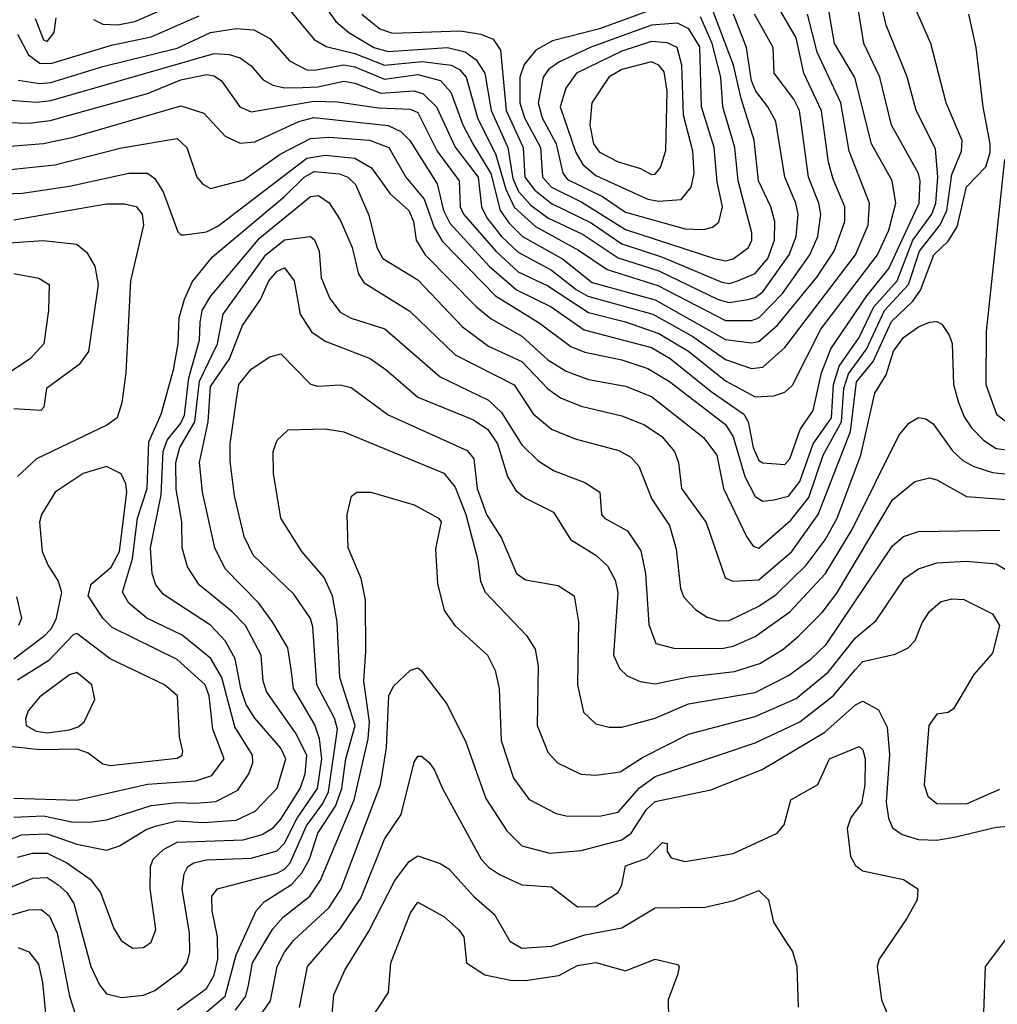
# Model space of a CAD drawing. Extents: x 501367 to 657802, y 482273 to 547541.
# Tile 307 of 656: x 585591 to 588228, y 506953 to 509610. Entities that reach past the tile are written whole.
import ezdxf

# ---------------------------------------------------------------- set-up
doc = ezdxf.new("R2010")
doc.units = 0

msp = doc.modelspace()

# ---------------------------------------------------------------- linework, layer by layer
at = {"layer": '0CON20XD'}
for points in [[(585789.9, 509609.9), (585815, 509597.6), (585855, 509596.2), (585901.5, 509605), (586115, 509698)], [(587625, 508314.3), (587665, 508323.8), (587695, 508363.8), (587731.1, 508465), (587780.4, 508535), (587786.3, 508625), (587801.7, 508675), (587855, 508752.4), (587894.7, 508835.3), (587957.8, 508905), (588000.2, 509015), (588051.1, 509085), (588061.9, 509115), (588067.5, 509185), (588061.2, 509261.2), (588009.4, 509365), (587985.1, 509455.1), (587928, 509595), (587902.5, 509702.5)], [(587505, 508898.3), (587525, 508904.3), (587575, 508925.2), (587608.8, 508965), (587626.8, 509015), (587627.7, 509065), (587617.4, 509105), (587583.6, 509175), (587571.9, 509285), (587536.8, 509396.8), (587516.6, 509486.6), (587450.5, 509660.5)], [(587565, 508737.7), (587585, 508741.4), (587634.7, 508785.3), (587740.9, 508915), (587788, 508985), (587816.5, 509065), (587816.6, 509105), (587785, 509179.5), (587772.7, 509225), (587753.7, 509363.7), (587705.8, 509465), (587685, 509560.4), (587621.2, 509671.2)], [(587575, 508592.2), (587625, 508594.8), (587655, 508604.8), (587675, 508623.4), (587752.1, 508775), (587904.3, 508975), (587935, 509041.5), (587953.8, 509115), (587944, 509175), (587888.5, 509275), (587843.6, 509453.6), (587788.4, 509545), (587770.2, 509655)], [(586315, 509640.6), (586385, 509555.9), (586417, 509537), (586495, 509518.5), (586575, 509487.4), (586676.6, 509496.6), (586755, 509486.8), (586776.7, 509475), (586794.9, 509454.9), (586825.3, 509345), (586875.3, 509245.3), (586902, 509152), (586924.2, 509104.2), (586981.8, 509051.8), (587098.2, 508988.2), (587175.3, 508935.3), (587312.1, 508892.1), (587495, 508798.4), (587565, 508798.1)], [(586423.2, 509633.2), (586443.4, 509605), (586478.4, 509575), (586546.3, 509535), (586585, 509524.3), (586744.9, 509534.9), (586792.6, 509522.6), (586821.8, 509501.8), (586845.1, 509465.1), (586862.2, 509365), (586907.5, 509265), (586921.1, 509181.1), (586936.1, 509146.1), (586969.5, 509109.5), (587015, 509074.9), (587110.3, 509029.8), (587205, 508967.4), (587315, 508932), (587475, 508854.6), (587505, 508846.9)], [(587305, 509640.1), (587155.1, 509584.9), (587027.8, 509552.2), (586982.9, 509527.1), (586951.1, 509488.9), (586939.6, 509455), (586939.4, 509385), (586952.8, 509345), (586995.8, 509265), (587000.6, 509185), (587025, 509157.8), (587106.9, 509116.9), (587225, 509043.8), (587465, 508965.2), (587495, 508959.4)], [(587585, 508184.2), (587670.7, 508259.3), (587719.6, 508320.4), (587758.2, 508435), (587807.9, 508525), (587813.7, 508615), (587826.1, 508653.9), (587875, 508721.1), (587923.5, 508825), (587988.4, 508895), (588017.9, 508985), (588073.7, 509056.3), (588091.6, 509095), (588105, 509191.8), (588131.2, 509255), (588133.4, 509283.4), (588090, 509385), (588048.4, 509545), (588004.7, 509645)], [(587655, 508409.5), (587667.8, 508425), (587696, 508504), (587731.4, 508555), (587753.2, 508656.8), (587778.8, 508721.2), (587875.6, 508864.4), (587935, 508938.8), (588017, 509115), (588020, 509175), (588015.2, 509195), (587942.7, 509325), (587910.8, 509455), (587867.5, 509545), (587852.1, 509645)], [(585575, 507457.8), (585655, 507461.6), (585735.2, 507444.8), (585784.9, 507445.1), (585825, 507451.2), (585945, 507489.4), (586015, 507497.4), (586065, 507495.4), (586119.4, 507500.6), (586178.8, 507531.2), (586208.4, 507575), (586219.8, 507605), (586218.7, 507625), (586171.3, 507701.3), (586136.3, 507835), (586106.5, 507886.5), (586028.8, 507948.8), (585933.3, 507995), (585885.3, 508035), (585868, 508065), (585894.7, 508155), (585908.1, 508265), (585934.2, 508345), (585938.9, 508471.1), (585972.6, 508545), (586005.3, 508665), (586018.4, 508735), (586021.1, 508805), (586035, 508855.5), (586057.1, 508902.9), (586110.3, 508969.7), (586305, 509132.4), (586358.2, 509185), (586385, 509199.9), (586453.6, 509193.6), (586475.9, 509185), (586496.5, 509165), (586532.5, 509082.5), (586554.1, 508995), (586570, 508965), (586665, 508907.5), (586785, 508781.1), (586855, 508729), (586945, 508687), (587015, 508613.4), (587049.6, 508589.6), (587105, 508566.8), (587215, 508540.9), (587276.2, 508516.1), (587323.1, 508485), (587356.8, 508445), (587368.1, 508415), (587375.8, 508345), (587442.6, 508252.6), (587493.7, 508103.7), (587514.6, 508094.6), (587585, 508098.7), (587673.3, 508175), (587745, 508274.3), (587831.6, 508498.4), (587847.7, 508632.3), (587892.9, 508687.1), (587942.6, 508795), (588000, 508850), (588020.5, 508879.5), (588057, 508975), (588095, 509012.3), (588119.4, 509050.6), (588145, 509158.6), (588197.3, 509212.7), (588208.3, 509251.7), (588208.4, 509275), (588189.8, 509375), (588171.1, 509535), (588150.9, 509625)], [(585585, 509571), (585614.5, 509514.5), (585645, 509492.8), (585675, 509491.7), (585838.7, 509541.3), (585945, 509563.5), (586075, 509620)], [(585632.6, 509612.6), (585655, 509555.6), (585665, 509550.4), (585683.3, 509575), (585688.7, 509615)], [(586513.8, 509625), (586561.9, 509585), (586596.3, 509573.7), (586779.4, 509579.4), (586835, 509570.7), (586867.5, 509557.5), (586887.5, 509527.5), (586902.7, 509365), (586949, 509265), (586953.6, 509185), (586980.1, 509150.1), (587025, 509113.4), (587131.9, 509061.9), (587215, 509004.7), (587325, 508969.1), (587485, 508901.4), (587505, 508898.3)], [(587435, 509044), (587459.8, 509050.2), (587476.5, 509063.5), (587486.5, 509105), (587472.2, 509172.2), (587463.7, 509265), (587430, 509375), (587425, 509536.2), (587396.1, 509585), (587365, 509599.9), (587295, 509595.1), (587129.4, 509535), (587045.1, 509494.9), (587017.6, 509475), (587002.5, 509455), (586988.9, 509385), (587000.1, 509345), (587038.3, 509275), (587055.4, 509195.4), (587068.6, 509178.6), (587162.6, 509132.6), (587225, 509090.1), (587385.7, 509045.7), (587435, 509044)], [(587495, 508959.4), (587515, 508964.2), (587556.6, 508995), (587566.1, 509015), (587566, 509035), (587528.7, 509175), (587519.7, 509265), (587487.2, 509375), (587481.9, 509455), (587458.4, 509545), (587427, 509617)], [(587505, 508846.9), (587555, 508854.9), (587575, 508860.3), (587595, 508875.5), (587666.8, 508975), (587685.7, 509025), (587690.6, 509085), (587684.6, 509114.6), (587654.8, 509185), (587630, 509335), (587608.7, 509375), (587576.6, 509416.6), (587564.5, 509445), (587550.9, 509535), (587516, 509625)], [(587565, 508668.8), (587595, 508671.9), (587655, 508724.8), (587845.5, 508975), (587879.4, 509055), (587883, 509115), (587828, 509255), (587806, 509385), (587742.1, 509522.1), (587716.1, 509625)], [(587565, 508798.1), (587585, 508804.8), (587648.8, 508871.2), (587722, 508975), (587743.9, 509025), (587752.1, 509085), (587746.4, 509115), (587718.5, 509185), (587694.6, 509364.6), (587679.3, 509395), (587626.2, 509465), (587623.3, 509535), (587572.8, 509625)], [(585586.4, 509446.4), (585645, 509437.3), (585675, 509440.6), (585815, 509483.8), (586015, 509533.3), (586105.6, 509575), (586175, 509585.8), (586222.3, 509582.3), (586265, 509558.8), (586318.5, 509498.5), (586365, 509474.8), (586385, 509473.1), (586465, 509488.3), (586495, 509482.3), (586575, 509449.1), (586665, 509461.4), (586726, 509446), (586754.1, 509414.1), (586785.9, 509325.9), (586812.8, 509275), (586861.6, 509195), (586886.6, 509095), (586910.7, 509060.7), (586946.7, 509025), (587054.8, 508964.8), (587135, 508900.5), (587305, 508853.7), (587495, 508747), (587565, 508737.7)], [(587315, 509120.2), (587375, 509124.7), (587402.3, 509157.7), (587410.4, 509195), (587406.2, 509255), (587381.7, 509351.7), (587376.6, 509486.6), (587364.5, 509534.5), (587337.4, 509547.4), (587295, 509550.6), (587215, 509524.6), (587092.5, 509465), (587063.5, 509425), (587048.5, 509375), (587091, 509251), (587109.4, 509219.4), (587145, 509189.7), (587285, 509125.8), (587315, 509120.2)], [(585553.8, 509393.8), (585635, 509387.4), (585675, 509391.4), (586115, 509518.7), (586155.9, 509515.9), (586185, 509506.8), (586214.7, 509485), (586247.1, 509447.2), (586273.2, 509433.2), (586305, 509426.2), (586353.4, 509426.6), (586395, 509428.5), (586465, 509444), (586495, 509438.8), (586565, 509411.7), (586655, 509417.8), (586679.4, 509409.4), (586714.8, 509375), (586765.6, 509265.6), (586827.5, 509185), (586836.7, 509105), (586850.9, 509075), (586890.8, 509025), (586935, 508982.5), (587025, 508934.1), (587091.4, 508881.4), (587123.5, 508863.5), (587298.9, 508815), (587406.6, 508755), (587495, 508692.9), (587565, 508668.8)], [(587295, 509192), (587305, 509193.1), (587318.9, 509211.1), (587333.7, 509256.3), (587337, 509417), (587328.9, 509468.9), (587315, 509487.2), (587295, 509496.3), (587215.4, 509475), (587179.7, 509455), (587134.3, 509385), (587129, 509325), (587138.3, 509275), (587155, 509252.2), (587205, 509226.1), (587265, 509208.4), (587295, 509192)], [(585555, 509332.7), (585615, 509330.9), (585672.4, 509337.6), (585935, 509410.9), (586025, 509447), (586095, 509462), (586115, 509457.9), (586134.6, 509445), (586184.1, 509375), (586215, 509360.7), (586385, 509390.2), (586448.2, 509388.2), (586558.5, 509371.5), (586645, 509368.6), (586665, 509359.2), (586717, 509255), (586775.8, 509175), (586779.3, 509105), (586787.8, 509085), (586875.1, 508985.1), (586935, 508929.7), (587015, 508891.6), (587125, 508819.3), (587225, 508794.6), (587315, 508762.9), (587394.8, 508715), (587495, 508635.7), (587575, 508592.2)], [(585565, 509268.2), (585655, 509275.2), (585735, 509292.3), (586025, 509377.5), (586087.5, 509357.5), (586145, 509295.3), (586185, 509276.2), (586225, 509280), (586343.9, 509335), (586384, 509346), (586585, 509324.1), (586618.4, 509308.4), (586643.4, 509283.4), (586716.8, 509166.8), (586733.5, 509095), (586750.6, 509060.6), (586857.3, 508945)], [(585565.7, 509205.7), (585685, 509217.7), (585865, 509264.1), (586015, 509289.4), (586041.1, 509265), (586068.2, 509185), (586085, 509165.5), (586105, 509154.5), (586195, 509177.3), (586293, 509247), (586375, 509289.5), (586425, 509292.4), (586534.7, 509284.7), (586586.7, 509265), (586632.3, 509185), (586682.1, 509125), (586708.9, 509048.9), (586731, 509011), (586874.4, 508865), (586992.2, 508792.2), (587077.5, 508727.5), (587115, 508712.3), (587215, 508691.7), (587285, 508668.5), (587343.7, 508633.7), (587495, 508517.5), (587515, 508484.1), (587547, 508377), (587575, 508323.1), (587595, 508310.9), (587625, 508314.3)], [(585525, 509139.2), (585598.5, 509141.5), (585725, 509160.8), (585885, 509195.6), (585935, 509195.2), (585955, 509180.8), (585977.4, 509145), (586017.6, 509037.6), (586025, 509029.5), (586035, 509029.6), (586095, 509037.7), (586125, 509052.2), (586365, 509235.8), (586415, 509244.2), (586495, 509236.3), (586540, 509210), (586589.7, 509139.7), (586640, 509095), (586653.1, 509065), (586660, 509015), (586684.3, 508975), (586823, 508835), (586862.8, 508802.8)], [(588247.4, 509232.6), (588198, 508768), (588196.8, 508625), (588225.9, 508545), (588253.5, 508523.5)], [(586077.1, 508792.9), (586083.1, 508825), (586105, 508862.4), (586238.7, 509021.3), (586375, 509132.6), (586396.7, 509135), (586425.7, 509115.7), (586455, 509070), (586487.3, 508995), (586505, 508922.9), (586519.5, 508899.5), (586642.8, 508822.8), (586765.7, 508705.7), (586924.6, 508624.6), (586976.1, 508546.1), (587025, 508504.7), (587088.7, 508478.7), (587207.2, 508447.2), (587239.5, 508429.5), (587260.6, 508405), (587296.2, 508316.2), (587343.8, 508245), (587361.4, 508181.4), (587373.7, 508075), (587381.9, 508051.9), (587415, 508017.5), (587445, 507997.5), (587477.9, 507987.9), (587505, 507988.7), (587585, 508026.9), (587631.3, 508058.7), (587712.4, 508137.6), (587763.3, 508206.7), (587796, 508265), (587859.5, 508435), (587897.9, 508602.1), (587928.3, 508651.7), (587947.8, 508715), (587975, 508751.9), (588015, 508780.7), (588045, 508793.5), (588065, 508795.4), (588078, 508788), (588098.3, 508758.3), (588105.7, 508735.7), (588109.6, 508625), (588123.4, 508576.6), (588138.1, 508538.1), (588158.4, 508508.4), (588190.8, 508475), (588225, 508452.6), (588325, 508440)], [(585575, 509069.8), (585825, 509113), (585873.2, 509113.2), (585905.2, 509105.2), (585920.8, 509085), (585924.7, 509055), (585889.3, 508905), (585876.5, 508656.5), (585866.2, 508576.2), (585853.5, 508535), (585825.8, 508515.8), (585636.2, 508425), (585585, 508376.8)], [(585585, 507349.6), (585625, 507360.4), (585665, 507361.1), (585718.1, 507335), (585780.4, 507290.4), (585808.8, 507255), (585845, 507158), (585864.4, 507125), (585895, 507104.4), (585925, 507106.5), (585945, 507121.1), (585958.1, 507155), (585942.8, 507265), (585943.2, 507325), (585950.3, 507345), (585978.9, 507371.1), (586015, 507390.5), (586193.4, 507396.6), (586245, 507410.9), (586275, 507430.4), (586295, 507452.3), (586346.8, 507535), (586361.1, 507575), (586365.1, 507625), (586335, 507685.8), (586257.3, 507795), (586247, 507825), (586241.7, 507895), (586200, 507975), (586163, 508013), (586074.9, 508084.9), (586043.1, 508133.1), (586028.9, 508185), (586027.6, 508255), (586012.9, 508342.9), (586011.9, 508415), (586022.7, 508455), (586063.2, 508525), (586075.4, 508634.6), (586124.6, 508735), (586139.2, 508815), (586254.6, 508975), (586305, 509015.5), (586375, 509024.5), (586385.6, 509015.6), (586398.3, 508985), (586403.5, 508913.5), (586427.1, 508857.1), (586455, 508820.3), (586485, 508803.9), (586575.7, 508775.7), (586725, 508645.7), (586855, 508583.3), (586890.1, 508550.1), (586945, 508462.8), (586989.6, 508419.6), (587032.2, 508392.2), (587115, 508361.1), (587156, 508335), (587160, 508275), (587168, 508265), (587230.1, 508230.1), (587266.2, 508176.2), (587278.8, 508115), (587287.8, 507977.8), (587306.9, 507926.9), (587355, 507914.1), (587485, 507912.8), (587515, 507919), (587575, 507945.6), (587668.3, 508011.7), (587764.5, 508115), (587836, 508234), (587961.9, 508488.1), (587988.9, 508521.1), (588015, 508536.7), (588035, 508532.5), (588055, 508519.5), (588106.8, 508446.8), (588135, 508420.5), (588164.3, 508404.3), (588215, 508387.7), (588255, 508383.2)], [(585455, 509000.5), (585654.3, 509014.3), (585745, 509004.1), (585771.7, 508981.7), (585793.2, 508945), (585802.4, 508895), (585775.8, 508714.2), (585751.1, 508678.9), (585663.3, 508615), (585655.7, 508564.3), (585647.5, 508555), (585575, 508560)], [(585455.5, 507224.4), (585626.3, 507293.7), (585665, 507295.2), (585694.7, 507275), (585717.8, 507255), (585736.9, 507225), (585782.7, 507055), (585805.5, 507005.5), (585825, 506981.6), (585865, 506971.1), (585925, 506977.3), (585955, 506990.2), (586025, 507042.5), (586042.6, 507065), (586049.8, 507095), (586049, 507145), (586028.5, 507265), (586034.7, 507305), (586044.5, 507325), (586060, 507335), (586095, 507342.8), (586215, 507347.6), (586285, 507367), (586305, 507387.9), (586338.8, 507455), (586393.6, 507535), (586405.6, 507615), (586399.3, 507669.3), (586387, 507707), (586329, 507805), (586323, 507857), (586313.7, 507915), (586273.6, 507983.6), (586235.6, 508035.6), (586145, 508128.4), (586117, 508185), (586083.4, 508335), (586075.5, 508415), (586098.8, 508525), (586105, 508619.6), (586156.7, 508695), (586192.1, 508785), (586240.6, 508855), (586263.1, 508905), (586285, 508931), (586305, 508940.2), (586331.2, 508905), (586347.6, 508815), (586377.6, 508767.6), (586415, 508742.7), (586535.8, 508695.8), (586579.3, 508665), (586665, 508591.6), (586815, 508529.6), (586853.9, 508503.9), (586879.9, 508465), (586906.7, 508376.7), (586929, 508339), (586955, 508318.4), (587031, 508281), (587076.9, 508206.9), (587145.2, 508165.2), (587175.9, 508135.9), (587197.2, 508097.2), (587204.3, 508064.3), (587192.6, 507895), (587208.7, 507858.7), (587229.4, 507839.4), (587264.4, 507824.4), (587305, 507817.8), (587395, 507836.9), (587518.8, 507851.2), (587587.1, 507872.8), (587649.3, 507910.7), (587690.8, 507945)], [(586857.3, 508945), (586931.2, 508881.2), (587024.8, 508835), (587113.2, 508773.2), (587294.9, 508724.9), (587345, 508695.7), (587456.2, 508606.2), (587544.1, 508545), (587556.2, 508525), (587569.2, 508455), (587585, 508420), (587595, 508414.3), (587655, 508409.5)], [(585575.2, 508925.2), (585641.9, 508911.9), (585670, 508895), (585668.2, 508825), (585655.4, 508735), (585618.5, 508695), (585512.9, 508625)], [(586862.8, 508802.8), (586945, 508755.9), (587015, 508691.5), (587065, 508661.3), (587125, 508638.8), (587225, 508621.3), (587295, 508593.2), (587435, 508482.3), (587471.1, 508435), (587489.3, 508345), (587551.6, 508215), (587569.3, 508189.3), (587585, 508184.2)], [(585545, 507388.5), (585595, 507410.6), (585665, 507412.9), (585745, 507385.2), (585825, 507369.3), (585859.5, 507380.5), (585931.8, 507425), (585960, 507435), (586015, 507448.4), (586086.4, 507443.6), (586175, 507450.2), (586225.9, 507474.1), (586285, 507536.1), (586308.8, 507615), (586295, 507644.3), (586225, 507724.8), (586201.8, 507761.8), (586186.9, 507805), (586171.5, 507885), (586145, 507933.7), (586105.6, 507975.6), (585978.4, 508058.4), (585957.9, 508085), (585948, 508115), (585943.7, 508185), (585972.4, 508327.6), (585977.8, 508445), (585988.6, 508475), (586025, 508520.8), (586035, 508542.4), (586046.5, 508643.5), (586075.4, 508745), (586077.1, 508792.9)], [(586015, 506938.5), (586095, 506995.3), (586115, 507031.8), (586125.1, 507075.1), (586124, 507135), (586109.7, 507205), (586108.7, 507245), (586124.5, 507265), (586285, 507306.8), (586305, 507317.4), (586320.3, 507335), (586364.2, 507435), (586408.8, 507495), (586423.8, 507526.2), (586447.8, 507695), (586440, 507725), (586392.5, 507815), (586381.3, 507971.3), (586375, 507994.4), (586330.1, 508060.1), (586220.3, 508165), (586196.2, 508215), (586169.8, 508325), (586158.2, 508418.2), (586158.7, 508465), (586175.3, 508585.3), (586181.8, 508625), (586215, 508666.9), (586265, 508700), (586295, 508708.1), (586375, 508626.2), (586395, 508621.3), (586455, 508624.7), (586485, 508617.2), (586585, 508543.8), (586797.7, 508447.7), (586815.8, 508425), (586824.3, 508345), (586849.5, 508275), (586890.7, 508210.7), (586930.5, 508115), (586955, 508098), (587043.1, 508083.1), (587086.5, 508055), (587098.4, 507985), (587095.3, 507815), (587111.4, 507741.4), (587145, 507710), (587181.2, 507701.2), (587215, 507701.1), (587305, 507725.2), (587395, 507763.7), (587575, 507794.1), (587665, 507840.2), (587725, 507884), (587765.8, 507924.2), (587945, 508189.7), (587975, 508215.3), (588015, 508228.9), (588235, 508232.4)], [(586015, 506865.5), (586144.9, 506975), (586175, 507086.1), (586228.1, 507205), (586250.1, 507229.9), (586323.6, 507276.4), (586352.1, 507307.9), (586372, 507345), (586395.1, 507415), (586442.6, 507487.4), (586459.5, 507535), (586470.2, 507615), (586495.3, 507705), (586454.2, 507835), (586446.8, 507985), (586434.8, 508055), (586411.6, 508105), (586351.8, 508175), (586294.7, 508265), (586275.3, 508385.3), (586274.6, 508445), (586285, 508475.6), (586315, 508502.7), (586415, 508505.8), (586465, 508497.6), (586735, 508385.8), (586765, 508348.2), (586793.9, 508275), (586825.8, 508155), (586834.1, 508095), (586845.9, 508065), (586958, 507948), (586981.2, 507911.2), (586989.5, 507865), (586986.8, 507705), (587015, 507633.1), (587041.1, 507605), (587104.3, 507574.3), (587145, 507571.2), (587210.2, 507580.2), (587271.2, 507618.8), (587395, 507681.9), (587575, 507729.2), (587685, 507778.4), (587771.2, 507848.8), (587845, 507942.1), (587901.5, 507988.5), (587977.7, 508102.3), (588015, 508128), (588065, 508144.4), (588145, 508149.1), (588225, 508141.2), (588273.1, 508113.1)], [(585575, 507508.8), (585745, 507503.4), (585935, 507547.4), (586065.7, 507555.7), (586109.2, 507570.8), (586142.4, 507615), (586111.7, 507695), (586101.4, 507785), (586091.2, 507815), (586015, 507883.3), (585839.7, 507969.7), (585814.6, 507994.6), (585775.2, 508055), (585783.2, 508086.8), (585837.4, 508132.6), (585860.3, 508175), (585879.3, 508335), (585877.1, 508357.1), (585864.2, 508384.2), (585825, 508403.9), (585761.5, 508385), (585686.4, 508335), (585649.4, 508275), (585644.2, 508254.2), (585651.4, 508175), (585667, 508137), (585694.1, 508095), (585703.5, 508065), (585688.4, 507991.6), (585675, 507965.2), (585655.6, 507945), (585575, 507884.5)], [(587690.8, 507945), (587755, 508010.2), (587795, 508062.7), (587945, 508314.1), (588005, 508363.3), (588045, 508373.3), (588065, 508367.8), (588145, 508323.1), (588347.9, 508307.9)], [(586173.1, 506936.9), (586200.6, 506975), (586207.7, 507005), (586219, 507065), (586273.3, 507156.7), (586301.5, 507188.5), (586373, 507245), (586402.1, 507287.9), (586492.8, 507505), (586530.5, 507669.5), (586534.7, 507715), (586518.9, 507825), (586524.7, 507904.7), (586523.7, 508043.7), (586512, 508102), (586477.1, 508185), (586474.3, 508275), (586486.1, 508323.9), (586500, 508335), (586537.5, 508335), (586655, 508300.4), (586720.8, 508265), (586727.5, 508255), (586712.4, 508182.4), (586718.1, 508088.1), (586735.7, 508015.7), (586764.7, 507974.7), (586852.7, 507895), (586873.4, 507853.4), (586884.2, 507805), (586889.7, 507665), (586923, 507563), (586965.2, 507505.2), (587037.8, 507467.8), (587065, 507461.8), (587155, 507461.1), (587205, 507471.8), (587262.5, 507537.5), (587305, 507567.8), (587575, 507658.5), (587695, 507715.5), (587784.8, 507785), (587844.1, 507855.9), (587865, 507878.4), (587952.4, 507897.6), (587987.1, 507915), (588006.7, 507935), (588025, 507982), (588045, 508012.5), (588075, 508038.6), (588105, 508046.7), (588137.5, 508045), (588215, 508006.9), (588233.6, 507975), (588215, 507900.8), (588165, 507842.5), (588109.5, 507750.5), (588095, 507740), (588065, 507736), (588043.5, 507705), (588030.4, 507545), (588040.9, 507515), (588065, 507494.7), (588145, 507494.3), (588235, 507533.5)], [(585582.2, 508052.2), (585595.3, 507995), (585587.6, 507975)], [(585545, 507651.7), (585645, 507640.9), (585745, 507642.4), (585775, 507631.7), (585815, 507602), (585835, 507597.5), (586015, 507616.9), (586029.1, 507625), (586030.4, 507635), (586021.8, 507675), (586016.6, 507785), (585981.1, 507815), (585835, 507885.2), (585745, 507953.6), (585735, 507950.3), (585669.1, 507880.9), (585585, 507828)], [(585665, 507685.7), (585725, 507693.5), (585748.4, 507701.6), (585764.1, 507715), (585793.6, 507775), (585785.3, 507815), (585745, 507848.2), (585725, 507841.6), (585645, 507782.2), (585613.4, 507745), (585606.3, 507723.6), (585607.8, 507705), (585635, 507690.3), (585665, 507685.7)], [(586178.1, 506835), (586267.4, 506962.6), (586285.6, 507055), (586305, 507094.1), (586329.5, 507125), (586425.5, 507214.5), (586458.2, 507265), (586563.9, 507545), (586580.3, 507645), (586586.2, 507785), (586598.9, 507811.1), (586645, 507854.4), (586665, 507861.1), (586675, 507853.1), (586742.1, 507765), (586792.9, 507662.9), (586848, 507508), (586905, 507421.5), (586945, 507380.3), (587021.2, 507361.2), (587105, 507368.3), (587215, 507396.6), (587239.8, 507415), (587281.6, 507478.4), (587305, 507499.8), (587455, 507531.8), (587593.6, 507586.4), (587762.7, 507687.3), (587845, 507760.7), (587865, 507771.4), (587907.2, 507747.2), (587930.6, 507700.6), (587937.2, 507627.2), (587928.4, 507498.4), (587934.3, 507455), (587945, 507429.5), (587971, 507411), (588015, 507398), (588065, 507395.9), (588116, 507405), (588225, 507430.8), (588305, 507437.3)], [(586345.2, 506944.8), (586366.6, 507055), (586454.4, 507155.6), (586510.7, 507239.3), (586575, 507398.8), (586620, 507465), (586655, 507606), (586665, 507622.9), (586675, 507622.5), (586695, 507605.8), (586710, 507585), (586731.1, 507535), (586835.8, 507345), (586855, 507323.1), (586885, 507303.1), (586945, 507275.8), (587025, 507269.8), (587095, 507215.8), (587145, 507216.9), (587205.4, 507255), (587215.4, 507275), (587225, 507327.1), (587282.7, 507347.3), (587325, 507390), (587337, 507387), (587337.5, 507365), (587348.3, 507348.3), (587385, 507338.1), (587515, 507360), (587634.3, 507415), (587652.8, 507437.2), (587670.8, 507505), (587743.6, 507546.4), (587775.6, 507615), (587855, 507648.8), (587865, 507639.5), (587871.3, 507615), (587870.7, 507545), (587861.8, 507495), (587833.2, 507456.8), (587822.7, 507427.3), (587832, 507352), (587845, 507327.5), (587865, 507312.9), (587975, 507289.4), (588013.8, 507265), (588011.4, 507235), (587985, 507186), (587908.9, 507075), (587903.6, 507055), (587915.6, 506965), (587938.7, 506908.7)], [(586428.4, 506865), (586438.2, 506978.2), (586467.4, 507045), (586531.6, 507148.4), (586602.9, 507287.1), (586641.4, 507338.6), (586665, 507353.5), (586725, 507332.7), (586748.2, 507318.2), (586814.9, 507244.9), (586871.6, 507195), (586913.3, 507123.3), (586945, 507104.8), (587025, 507109.7), (587115, 507140.4), (587215, 507159.5), (587305, 507213.6), (587440, 507215), (587517.3, 507232.7), (587585, 507260), (587610.6, 507235), (587624.5, 507174.5), (587656, 507125), (587675.4, 507095.4), (587687.1, 507055), (587691.1, 506945)], [(585295, 507115.2), (585615, 507207.5), (585648.6, 507208.6), (585671.1, 507191.1), (585691.7, 507145), (585724.6, 506974.6), (585741.8, 506921.8)], [(586529.9, 506900.1), (586585.4, 506985), (586591.5, 507065), (586645, 507200), (586665, 507228.8), (586735, 507189.6), (586774.4, 507155), (586788.5, 507135), (586795.6, 507065), (586845, 507032.5), (586915, 507018.1), (586955, 507016.9), (587045, 507030.9), (587095, 507058.1), (587145, 507065.7), (587225, 507043.3), (587305, 507074.5), (587365, 507060), (587370, 507055), (587366.2, 507035), (587340, 506965), (587341.2, 506915)], [(588324.1, 507225.9), (588195.6, 507055), (588189.6, 506905)], [(585586.7, 507106.7), (585615, 507094.6), (585641.2, 507061.2), (585651.9, 507011.9), (585665, 506882.5)]]:
    msp.add_lwpolyline(points, dxfattribs=at)

doc.saveas('drawing.dxf')
